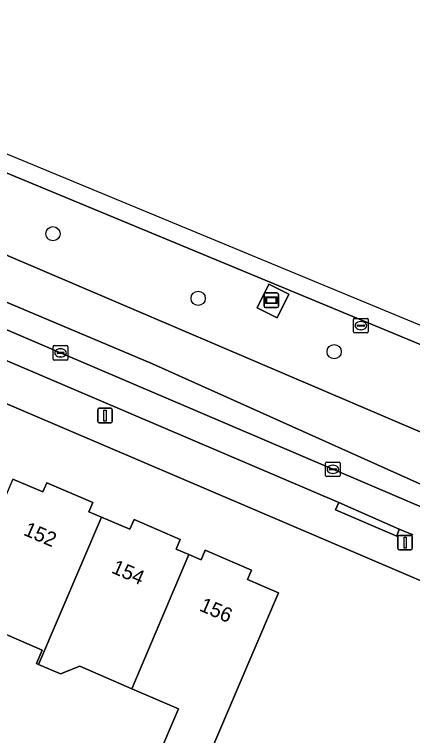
# Model space of a CAD drawing. Extents: x 162073 to 163043, y 381818 to 382561.
# Drawn here: x 162418.89 to 162446.24, y 382507.39 to 382556.89 of the extents above; entities that cross this region are included whole.
import ezdxf

# ---------------------------------------------------------------- set-up
doc = ezdxf.new("R2010")
doc.units = 0
for name, color, linetype in [('IMGEO_Berm_groen', 7, 'Continuous'), ('IMGEO_Boom', 7, 'Continuous'), ('IMGEO_Erf', 7, 'Continuous'), ('IMGEO_Fietspad_gesloten', 7, 'Continuous'), ('IMGEO_Kolk', 7, 'Continuous'), ('IMGEO_Lichtmast', 7, 'Continuous'), ('IMGEO_Pand', 7, 'Continuous'), ('IMGEO_Pand_nummerreeks', 7, 'Continuous'), ('IMGEO_Parkeervlak_open', 7, 'Continuous'), ('IMGEO_Reclamebord', 7, 'Continuous'), ('IMGEO_Rijbaan_lokaal_gesloten', 7, 'Continuous'), ('IMGEO_Rioolput', 7, 'Continuous'), ('IMGEO_Terreindeel_open', 7, 'Continuous'), ('IMGEO_Voetpad_open', 7, 'Continuous')]:
    doc.layers.add(name, color=color, linetype=linetype)

msp = doc.modelspace()

# ---------------------------------------------------------------- linework, layer by layer
at = {"layer": 'IMGEO_Berm_groen'}
for points in [[(162465.868, 382526.328), (162405.776, 382551.203)], [(162399.569, 382548.369), (162463.588, 382521.054)]]:
    msp.add_lwpolyline(points, dxfattribs=at)
msp.add_lwpolyline([(162435.567, 382536.742), (162436.363, 382538.369), (162437.738, 382537.696), (162436.942, 382536.069)], close=True, dxfattribs=at)
at = {"layer": 'IMGEO_Boom'}
for centre in [(162421.534, 382541.836), (162431.51, 382537.4), (162440.853, 382533.74)]:
    msp.add_circle(centre, 0.489, dxfattribs=at)
at = {"layer": 'IMGEO_Erf'}
for points in [[(162458.224, 382513.15), (162401.834, 382537.213)], [(162418.777, 382525), (162420.85, 382524.113), (162421.119, 382524.741), (162424.282, 382523.388), (162424.013, 382522.759), (162424.876, 382522.39), (162426.826, 382521.555), (162427.109, 382522.215), (162430.286, 382520.856), (162430.003, 382520.194), (162430.863, 382519.826), (162431.708, 382519.464), (162431.984, 382520.108), (162435.173, 382518.744), (162434.9, 382518.104), (162437.028, 382517.194), (162435.062, 382512.598), (162431.528, 382504.341)], [(162428.603, 382505.6), (162430.165, 382509.232), (162426.96, 382510.609), (162423.377, 382512.149), (162422.064, 382511.627), (162420.548, 382512.279), (162420.411, 382512.338), (162420.806, 382513.257), (162417.404, 382514.718)]]:
    msp.add_lwpolyline(points, dxfattribs=at)
at = {"layer": 'IMGEO_Fietspad_gesloten'}
msp.add_lwpolyline([(162474.232, 382512.536), (162462.251, 382518.093), (162461.716, 382518.341), (162449.428, 382523.464), (162428.379, 382532.911), (162400.701, 382544.578), (162389.28, 382549.444), (162388.63, 382547.92), (162390.424, 382547.177), (162390.652, 382547.077), (162396.172, 382544.74), (162406.166, 382540.468), (162422.059, 382533.658), (162440.766, 382525.667), (162449.876, 382521.796), (162458.169, 382518.24), (162460.293, 382517.31), (162464.872, 382515.121), (162468.875, 382513.382), (162485.643, 382505.284)], dxfattribs=at)
at = {"layer": 'IMGEO_Kolk'}
for p, q in [((162421.557, 382533.231), (162421.557, 382534.083)), ((162421.632, 382534.157), (162422.484, 382534.157)), ((162422.045, 382533.937), (162422.07, 382533.937)), ((162422.558, 382534.083), (162422.558, 382533.231)), ((162421.816, 382533.651), (162421.816, 382533.663)), ((162422.254, 382533.614), (162421.856, 382533.614)), ((162421.859, 382533.7), (162422.257, 382533.7)), ((162422.068, 382533.377), (162422.043, 382533.377)), ((162422.3, 382533.663), (162422.3, 382533.651)), ((162422.484, 382533.157), (162421.632, 382533.157)), ((162440.264, 382525.24), (162440.264, 382526.092)), ((162440.339, 382526.166), (162441.191, 382526.166)), ((162440.752, 382525.946), (162440.777, 382525.946)), ((162441.265, 382526.092), (162441.265, 382525.24)), ((162440.523, 382525.66), (162440.523, 382525.672)), ((162440.961, 382525.623), (162440.563, 382525.623)), ((162440.566, 382525.709), (162440.964, 382525.709)), ((162440.775, 382525.386), (162440.75, 382525.386)), ((162441.007, 382525.672), (162441.007, 382525.66)), ((162441.191, 382525.166), (162440.339, 382525.166))]:
    msp.add_line(p, q, dxfattribs=at)
for points in [[(162421.557, 382533.231), (162421.557, 382534.083)], [(162421.632, 382534.157), (162422.484, 382534.157)], [(162422.558, 382534.083), (162422.558, 382533.231)], [(162422.484, 382533.157), (162421.632, 382533.157)], [(162440.264, 382525.24), (162440.264, 382526.092)], [(162440.339, 382526.166), (162441.191, 382526.166)], [(162441.265, 382526.092), (162441.265, 382525.24)], [(162441.191, 382525.166), (162440.339, 382525.166)]]:
    msp.add_lwpolyline(points, dxfattribs=at)
for centre, radius, start, end in [((162421.634, 382534.081), 0.0765, 91.552, 178.448), ((162421.634, 382534.081), 0.0765, 91.552, 178.448), ((162422.482, 382534.081), 0.0765, 1.552, 88.448), ((162422.482, 382534.081), 0.0765, 1.552, 88.448), ((162421.856, 382533.66), 0.0403, 85.8775, 175.7526), ((162421.853, 382533.65), 0.0366, 178.938, 274.7102), ((162422.257, 382533.657), 0.043, 264.8664, 352.4533), ((162422.261, 382533.662), 0.0386, 1.7309, 96.639), ((162421.634, 382533.233), 0.0765, 181.552, 268.448), ((162421.634, 382533.233), 0.0765, 181.552, 268.448), ((162422.482, 382533.233), 0.0765, 271.552, 358.448), ((162422.482, 382533.233), 0.0765, 271.552, 358.448), ((162440.341, 382526.09), 0.0765, 91.552, 178.448), ((162440.341, 382526.09), 0.0765, 91.552, 178.448), ((162441.189, 382526.09), 0.0765, 1.552, 88.448), ((162441.189, 382526.09), 0.0765, 1.552, 88.448), ((162440.563, 382525.669), 0.0403, 85.8775, 175.7526), ((162440.56, 382525.659), 0.0366, 178.938, 274.7102), ((162440.964, 382525.666), 0.043, 264.8664, 352.4533), ((162440.968, 382525.671), 0.0386, 1.7309, 96.639), ((162440.341, 382525.242), 0.0765, 181.552, 268.448), ((162440.341, 382525.242), 0.0765, 181.552, 268.448), ((162441.189, 382525.242), 0.0765, 271.552, 358.448), ((162441.189, 382525.242), 0.0765, 271.552, 358.448)]:
    msp.add_arc(centre, radius, start, end, dxfattribs=at)
for centre, major_axis, ratio, start_param, end_param in [((162422.044, 382533.657), (-0.387, 0.002), 0.722429, 4.712389, 7.853982), ((162422.069, 382533.657), (-0.39, 0.002), 0.717154, 1.570796, 4.712389), ((162440.751, 382525.666), (-0.387, 0.002), 0.722429, 4.712389, 7.853982), ((162440.776, 382525.666), (-0.39, 0.002), 0.717154, 1.570796, 4.712389)]:
    msp.add_ellipse(centre, major_axis=major_axis, ratio=ratio, start_param=start_param, end_param=end_param, dxfattribs=at)
at = {"layer": 'IMGEO_Lichtmast'}
for p, q in [((162424.719, 382529.854), (162425.509, 382529.854)), ((162425.509, 382529.854), (162424.719, 382529.854)), ((162424.619, 382528.954), (162424.619, 382529.754)), ((162424.619, 382529.754), (162424.619, 382528.954)), ((162425.609, 382529.754), (162425.609, 382528.954)), ((162425.609, 382528.954), (162425.609, 382529.754)), ((162425.509, 382528.854), (162424.719, 382528.854)), ((162424.719, 382528.854), (162425.509, 382528.854)), ((162445.231, 382520.232), (162445.231, 382521.032)), ((162445.231, 382521.032), (162445.231, 382520.232)), ((162445.331, 382521.132), (162446.121, 382521.132)), ((162446.121, 382521.132), (162445.331, 382521.132)), ((162446.221, 382521.032), (162446.221, 382520.232)), ((162446.221, 382520.232), (162446.221, 382521.032)), ((162446.121, 382520.132), (162445.331, 382520.132)), ((162445.331, 382520.132), (162446.121, 382520.132))]:
    msp.add_line(p, q, dxfattribs=at)
for points in [[(162425.039, 382529.729), (162425.189, 382529.729), (162425.189, 382528.979), (162425.039, 382528.979), (162425.039, 382529.729)], [(162445.651, 382521.007), (162445.801, 382521.007), (162445.801, 382520.257), (162445.651, 382520.257), (162445.651, 382521.007)]]:
    msp.add_lwpolyline(points, dxfattribs=at)
for centre, start, end in [((162424.719, 382529.754), 90, 180), ((162424.719, 382529.754), 90, 180), ((162425.509, 382529.754), 0, 90), ((162425.509, 382529.754), 360, 90), ((162424.719, 382528.954), 180, 270), ((162424.719, 382528.954), 180, 270), ((162425.509, 382528.954), 270, 0), ((162425.509, 382528.954), 270, 0), ((162445.331, 382521.032), 90, 180), ((162445.331, 382521.032), 90, 180), ((162446.121, 382521.032), 0, 90), ((162446.121, 382521.032), 360, 90), ((162445.331, 382520.232), 180, 270), ((162445.331, 382520.232), 180, 270), ((162446.121, 382520.232), 270, 0), ((162446.121, 382520.232), 270, 0)]:
    msp.add_arc(centre, 0.1, start, end, dxfattribs=at)
at = {"layer": 'IMGEO_Pand'}
for points in [[(162420.548, 382512.279), (162424.876, 382522.39), (162424.013, 382522.759), (162424.282, 382523.388), (162421.119, 382524.741), (162420.85, 382524.113), (162418.777, 382525), (162414.833, 382515.826), (162414.438, 382514.908), (162416.091, 382514.196), (162417.404, 382514.718), (162420.806, 382513.257), (162420.411, 382512.338)], [(162420.548, 382512.279), (162422.064, 382511.627), (162423.377, 382512.149), (162426.96, 382510.609), (162430.863, 382519.826), (162430.003, 382520.194), (162430.286, 382520.856), (162427.109, 382522.215), (162426.826, 382521.555), (162424.876, 382522.39)], [(162426.96, 382510.609), (162430.165, 382509.232), (162428.603, 382505.6), (162431.528, 382504.341), (162435.062, 382512.598), (162437.028, 382517.194), (162434.9, 382518.104), (162435.173, 382518.744), (162431.984, 382520.108), (162431.708, 382519.464), (162430.863, 382519.826)]]:
    msp.add_lwpolyline(points, close=True, dxfattribs=at)
at = {"layer": 'IMGEO_Parkeervlak_open'}
for points in [[(162449.876, 382521.796), (162440.766, 382525.667), (162422.059, 382533.658), (162406.166, 382540.468), (162396.172, 382544.74)], [(162398.353, 382541.637), (162441.17, 382523.381), (162445.322, 382521.559), (162446.259, 382521.175)]]:
    msp.add_lwpolyline(points, dxfattribs=at)
at = {"layer": 'IMGEO_Reclamebord'}
for p, q in [((162436.135, 382537.771), (162436.925, 382537.771)), ((162436.925, 382537.771), (162436.135, 382537.771)), ((162436.035, 382536.871), (162436.035, 382537.671)), ((162436.035, 382537.671), (162436.035, 382536.871)), ((162437.025, 382537.671), (162437.025, 382536.871)), ((162437.025, 382536.871), (162437.025, 382537.671)), ((162436.925, 382536.771), (162436.135, 382536.771)), ((162436.135, 382536.771), (162436.925, 382536.771))]:
    msp.add_line(p, q, dxfattribs=at)
for points in [[(162436.136, 382537.503), (162436.924, 382537.503), (162436.924, 382537.039), (162436.136, 382537.039), (162436.136, 382537.503)], [(162436.201, 382537.438), (162436.201, 382537.104), (162436.859, 382537.104), (162436.859, 382537.438), (162436.201, 382537.438)]]:
    msp.add_lwpolyline(points, dxfattribs=at)
for centre, start, end in [((162436.135, 382537.671), 90, 180), ((162436.135, 382537.671), 90, 180), ((162436.925, 382537.671), 0, 90), ((162436.925, 382537.671), 360, 90), ((162436.135, 382536.871), 180, 270), ((162436.135, 382536.871), 180, 270), ((162436.925, 382536.871), 270, 0), ((162436.925, 382536.871), 270, 0)]:
    msp.add_arc(centre, 0.1, start, end, dxfattribs=at)
at = {"layer": 'IMGEO_Rijbaan_lokaal_gesloten'}
msp.add_lwpolyline([(162466.322, 382527.451), (162395.197, 382556.889), (162393.994, 382555.427), (162394.71, 382555.173), (162398.102, 382554.01), (162401.042, 382552.994), (162405.776, 382551.203), (162465.868, 382526.328)], close=True, dxfattribs=at)
for points in [[(162396.621, 382549.991), (162395.566, 382550.807), (162393.046, 382553.133), (162389.28, 382549.444), (162400.701, 382544.578), (162428.379, 382532.911), (162449.428, 382523.464), (162461.716, 382518.341), (162462.251, 382518.093), (162463.588, 382521.054)], [(162463.588, 382521.054), (162399.569, 382548.369)]]:
    msp.add_lwpolyline(points, dxfattribs=at)
at = {"layer": 'IMGEO_Rioolput'}
for p, q in [((162442.187, 382535.103), (162442.187, 382535.955)), ((162442.262, 382536.029), (162443.114, 382536.029)), ((162442.675, 382535.809), (162442.7, 382535.809)), ((162443.188, 382535.955), (162443.188, 382535.103)), ((162442.446, 382535.523), (162442.446, 382535.535)), ((162442.884, 382535.486), (162442.486, 382535.486)), ((162442.489, 382535.572), (162442.887, 382535.572)), ((162442.698, 382535.249), (162442.673, 382535.249)), ((162442.93, 382535.535), (162442.93, 382535.523)), ((162443.114, 382535.029), (162442.262, 382535.029))]:
    msp.add_line(p, q, dxfattribs=at)
for points in [[(162442.187, 382535.103), (162442.187, 382535.955)], [(162442.262, 382536.029), (162443.114, 382536.029)], [(162443.188, 382535.955), (162443.188, 382535.103)], [(162443.114, 382535.029), (162442.262, 382535.029)]]:
    msp.add_lwpolyline(points, dxfattribs=at)
for centre, radius, start, end in [((162442.264, 382535.953), 0.0765, 91.552, 178.448), ((162442.264, 382535.953), 0.0765, 91.552, 178.448), ((162443.112, 382535.953), 0.0765, 1.552, 88.448), ((162443.112, 382535.953), 0.0765, 1.552, 88.448), ((162442.486, 382535.532), 0.0403, 85.8775, 175.7526), ((162442.483, 382535.522), 0.0366, 178.938, 274.7102), ((162442.887, 382535.529), 0.043, 264.8664, 352.4533), ((162442.891, 382535.534), 0.0386, 1.7309, 96.639), ((162442.264, 382535.105), 0.0765, 181.552, 268.448), ((162442.264, 382535.105), 0.0765, 181.552, 268.448), ((162443.112, 382535.105), 0.0765, 271.552, 358.448), ((162443.112, 382535.105), 0.0765, 271.552, 358.448)]:
    msp.add_arc(centre, radius, start, end, dxfattribs=at)
for centre, major_axis, ratio, start_param, end_param in [((162442.674, 382535.529), (-0.387, 0.002), 0.722429, 4.712389, 7.853982), ((162442.699, 382535.529), (-0.39, 0.002), 0.717154, 1.570796, 4.712389)]:
    msp.add_ellipse(centre, major_axis=major_axis, ratio=ratio, start_param=start_param, end_param=end_param, dxfattribs=at)
at = {"layer": 'IMGEO_Terreindeel_open'}
msp.add_lwpolyline([(162436.942, 382536.069), (162437.738, 382537.696), (162436.363, 382538.369), (162435.567, 382536.742)], close=True, dxfattribs=at)
at = {"layer": 'IMGEO_Voetpad_open'}
for points in [[(162377.131, 382544.985), (162383.831, 382545.112), (162401.922, 382537.401), (162401.834, 382537.213), (162458.224, 382513.15)], [(162446.259, 382521.175), (162445.322, 382521.559), (162445.151, 382521.079), (162440.952, 382522.88), (162441.17, 382523.381), (162398.353, 382541.637)]]:
    msp.add_lwpolyline(points, dxfattribs=at)
msp.add_lwpolyline([(162445.322, 382521.559), (162441.17, 382523.381), (162440.952, 382522.88), (162445.151, 382521.079)], close=True, dxfattribs=at)

# ---------------------------------------------------------------- texts
at = {"layer": 'IMGEO_Pand_nummerreeks'}
for s, p in [('152', (162419.454, 382521.185)), ('154', (162425.493, 382518.587)), ('156', (162431.531, 382515.989))]:
    msp.add_text(s, height=1, rotation=336.7173, dxfattribs=at).set_placement(p)

doc.saveas('drawing.dxf')
